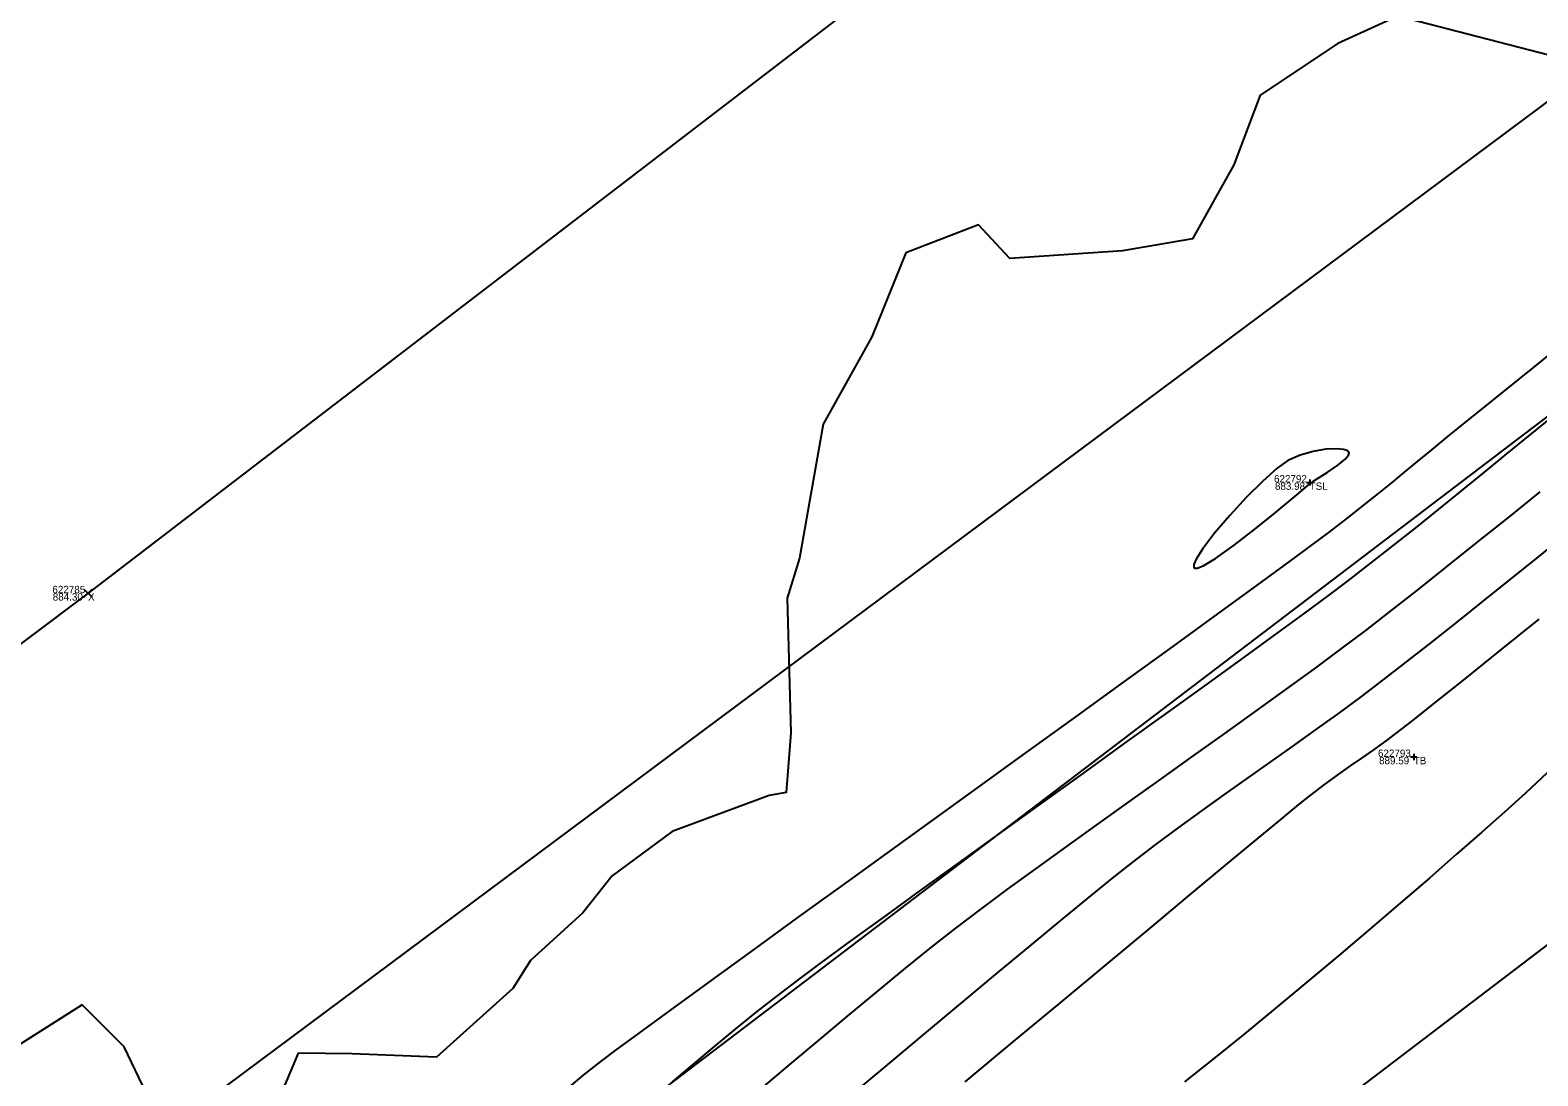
# Model space of a CAD drawing. Extents: x 1957117 to 1971063, y 701601 to 715861.
# Drawn here: x 1967489.1 to 1967560.8, y 710111.2 to 710161 of the extents above; entities that cross this region are included whole.
import ezdxf

# ---------------------------------------------------------------- set-up
doc = ezdxf.new("R2010")
doc.units = 0
for name, color, linetype in [('AP_X_Lights', 7, 'Continuous'), ('DT_X_Contour_Major', 7, 'Continuous'), ('DT_X_Contour_Minor', 7, 'Continuous'), ('DT_X_TIN_Hull', 7, 'Continuous'), ('GE_X_CL_20', 7, 'Continuous'), ('PV_P_Drive', 7, 'Continuous'), ('PV_P_Shoulder', 7, 'Continuous'), ('RS_Raster1', 7, 'Continuous'), ('RW_X_Esmt_RR', 7, 'Continuous'), ('SC_Scratch1', 7, 'Continuous'), ('SC_Shading5', 7, 'Continuous'), ('VG_X_Tree_Line_Rt', 7, 'Continuous')]:
    doc.layers.add(name, color=color, linetype=linetype)

msp = doc.modelspace()

# ---------------------------------------------------------------- linework, layer by layer
at = {"layer": 'AP_X_Lights'}
for p, q in [((1967491.682, 710134.011), (1967492.07, 710134.401)), ((1967491.682, 710134.401), (1967492.07, 710134.011))]:
    msp.add_line(p, q, dxfattribs=at)
at = {"layer": 'DT_X_Contour_Major'}
for points in [[(1967514.747, 710110.697), (1967515.467, 710111.29), (1967516.332, 710111.972), (1967516.992, 710112.467), (1967518.089, 710113.275), (1967519.568, 710114.355), (1967521.376, 710115.671), (1967523.459, 710117.182), (1967525.761, 710118.851), (1967528.231, 710120.638), (1967530.812, 710122.506), (1967533.451, 710124.415), (1967536.095, 710126.327), (1967538.688, 710128.204), (1967541.177, 710130.006), (1967543.508, 710131.695), (1967545.627, 710133.232), (1967547.479, 710134.58), (1967549.01, 710135.699), (1967550.167, 710136.55), (1967550.895, 710137.095), (1967551.808, 710137.799), (1967552.588, 710138.41), (1967553.273, 710138.957), (1967553.899, 710139.465), (1967554.505, 710139.963), (1967555.128, 710140.476), (1967555.804, 710141.034), (1967556.571, 710141.662), (1967557.467, 710142.387), (1967558.178, 710142.96), (1967559.249, 710143.822), (1967560.63, 710144.935), (1967562.275, 710146.26)], [(1967514.747, 710110.697), (1967515.467, 710111.29), (1967516.332, 710111.972), (1967516.992, 710112.467), (1967518.089, 710113.275), (1967519.568, 710114.355), (1967521.376, 710115.671), (1967523.459, 710117.182), (1967525.761, 710118.851), (1967528.231, 710120.638), (1967530.812, 710122.506), (1967533.451, 710124.415), (1967536.095, 710126.327), (1967538.688, 710128.204), (1967541.177, 710130.006), (1967543.508, 710131.695), (1967545.627, 710133.232), (1967547.479, 710134.58), (1967549.01, 710135.699), (1967550.167, 710136.55), (1967550.895, 710137.095), (1967551.808, 710137.799), (1967552.588, 710138.41), (1967553.273, 710138.957), (1967553.899, 710139.465), (1967554.505, 710139.963), (1967555.128, 710140.476), (1967555.804, 710141.034), (1967556.571, 710141.662), (1967557.467, 710142.387), (1967558.178, 710142.96), (1967559.249, 710143.822), (1967560.63, 710144.935), (1967562.275, 710146.26)], [(1967561.537, 710125.894), (1967560.251, 710124.691), (1967559.255, 710123.785), (1967558.181, 710122.834), (1967556.984, 710121.784), (1967555.684, 710120.653), (1967554.302, 710119.46), (1967552.857, 710118.224), (1967551.371, 710116.964), (1967549.864, 710115.698), (1967548.356, 710114.446), (1967546.868, 710113.227), (1967545.419, 710112.058), (1967544.031, 710110.96)], [(1967561.537, 710125.894), (1967560.251, 710124.691), (1967559.255, 710123.785), (1967558.181, 710122.834), (1967556.984, 710121.784), (1967555.684, 710120.653), (1967554.302, 710119.46), (1967552.857, 710118.224), (1967551.371, 710116.964), (1967549.864, 710115.698), (1967548.356, 710114.446), (1967546.868, 710113.227), (1967545.419, 710112.058), (1967544.031, 710110.96)]]:
    msp.add_lwpolyline(points, dxfattribs=at)
at = {"layer": 'DT_X_Contour_Minor'}
for points in [[(1967519.679, 710110.956), (1967520.675, 710111.802), (1967521.677, 710112.644), (1967522.687, 710113.48), (1967523.71, 710114.306), (1967524.747, 710115.12), (1967525.628, 710115.788), (1967526.773, 710116.638), (1967528.145, 710117.644), (1967529.71, 710118.784), (1967531.434, 710120.032), (1967533.281, 710121.366), (1967535.216, 710122.76), (1967537.206, 710124.192), (1967539.214, 710125.636), (1967541.206, 710127.069), (1967543.148, 710128.467), (1967545.003, 710129.805), (1967546.738, 710131.06), (1967548.318, 710132.208), (1967549.708, 710133.225), (1967550.872, 710134.086), (1967551.777, 710134.768), (1967552.86, 710135.604), (1967553.946, 710136.455), (1967555.035, 710137.318), (1967556.126, 710138.192), (1967557.216, 710139.074), (1967558.306, 710139.96), (1967559.394, 710140.849), (1967560.48, 710141.737), (1967561.562, 710142.622)], [(1967519.679, 710110.956), (1967520.675, 710111.802), (1967521.677, 710112.644), (1967522.687, 710113.48), (1967523.71, 710114.306), (1967524.747, 710115.12), (1967525.628, 710115.788), (1967526.773, 710116.638), (1967528.145, 710117.644), (1967529.71, 710118.784), (1967531.434, 710120.032), (1967533.281, 710121.366), (1967535.216, 710122.76), (1967537.206, 710124.192), (1967539.214, 710125.636), (1967541.206, 710127.069), (1967543.148, 710128.467), (1967545.003, 710129.805), (1967546.738, 710131.06), (1967548.318, 710132.208), (1967549.708, 710133.225), (1967550.872, 710134.086), (1967551.777, 710134.768), (1967552.86, 710135.604), (1967553.946, 710136.455), (1967555.035, 710137.318), (1967556.126, 710138.192), (1967557.216, 710139.074), (1967558.306, 710139.96), (1967559.394, 710140.849), (1967560.48, 710141.737), (1967561.562, 710142.622)], [(1967523.824, 710110.565), (1967525.269, 710111.783), (1967526.7, 710112.987), (1967528.103, 710114.163), (1967529.463, 710115.294), (1967530.769, 710116.365), (1967532.007, 710117.362), (1967533.162, 710118.269), (1967534.33, 710119.157), (1967535.601, 710120.103), (1967536.958, 710121.098), (1967538.384, 710122.13), (1967539.862, 710123.192), (1967541.374, 710124.272), (1967542.904, 710125.362), (1967544.435, 710126.451), (1967545.948, 710127.531), (1967547.427, 710128.591), (1967548.855, 710129.621), (1967550.214, 710130.613), (1967551.488, 710131.556), (1967552.659, 710132.44), (1967553.833, 710133.348), (1967555.117, 710134.354), (1967556.49, 710135.443), (1967557.934, 710136.597), (1967559.43, 710137.801), (1967560.959, 710139.036)], [(1967523.824, 710110.565), (1967525.269, 710111.783), (1967526.7, 710112.987), (1967528.103, 710114.163), (1967529.463, 710115.294), (1967530.769, 710116.365), (1967532.007, 710117.362), (1967533.162, 710118.269), (1967534.33, 710119.157), (1967535.601, 710120.103), (1967536.958, 710121.098), (1967538.384, 710122.13), (1967539.862, 710123.192), (1967541.374, 710124.272), (1967542.904, 710125.362), (1967544.435, 710126.451), (1967545.948, 710127.531), (1967547.427, 710128.591), (1967548.855, 710129.621), (1967550.214, 710130.613), (1967551.488, 710131.556), (1967552.659, 710132.44), (1967553.833, 710133.348), (1967555.117, 710134.354), (1967556.49, 710135.443), (1967557.934, 710136.597), (1967559.43, 710137.801), (1967560.959, 710139.036)], [(1967527.792, 710110.001), (1967529.695, 710111.587), (1967531.574, 710113.157), (1967533.399, 710114.683), (1967535.141, 710116.139), (1967536.771, 710117.498), (1967538.259, 710118.732), (1967539.576, 710119.814), (1967540.692, 710120.718), (1967541.578, 710121.417), (1967542.679, 710122.255), (1967543.772, 710123.065), (1967544.857, 710123.854), (1967545.938, 710124.627), (1967547.016, 710125.391), (1967548.093, 710126.151), (1967549.172, 710126.914), (1967550.253, 710127.685), (1967551.341, 710128.472), (1967552.436, 710129.279), (1967553.541, 710130.113), (1967554.458, 710130.825), (1967555.657, 710131.77), (1967557.097, 710132.916), (1967558.737, 710134.229), (1967560.538, 710135.675), (1967562.459, 710137.222)], [(1967527.792, 710110.001), (1967529.695, 710111.587), (1967531.574, 710113.157), (1967533.399, 710114.683), (1967535.141, 710116.139), (1967536.771, 710117.498), (1967538.259, 710118.732), (1967539.576, 710119.814), (1967540.692, 710120.718), (1967541.578, 710121.417), (1967542.679, 710122.255), (1967543.772, 710123.065), (1967544.857, 710123.854), (1967545.938, 710124.627), (1967547.016, 710125.391), (1967548.093, 710126.151), (1967549.172, 710126.914), (1967550.253, 710127.685), (1967551.341, 710128.472), (1967552.436, 710129.279), (1967553.541, 710130.113), (1967554.458, 710130.825), (1967555.657, 710131.77), (1967557.097, 710132.916), (1967558.737, 710134.229), (1967560.538, 710135.675), (1967562.459, 710137.222)], [(1967533.598, 710110.961), (1967535.905, 710112.872), (1967538.167, 710114.75), (1967540.344, 710116.562), (1967542.398, 710118.273), (1967544.291, 710119.85), (1967545.985, 710121.261), (1967547.44, 710122.471), (1967548.619, 710123.447), (1967549.483, 710124.157), (1967549.993, 710124.566), (1967550.743, 710125.134), (1967551.375, 710125.595), (1967551.936, 710125.991), (1967552.475, 710126.366), (1967553.037, 710126.761), (1967553.67, 710127.22), (1967554.422, 710127.786), (1967554.974, 710128.218), (1967555.951, 710128.996), (1967557.302, 710130.077), (1967558.972, 710131.418), (1967560.911, 710132.977)], [(1967533.598, 710110.961), (1967535.905, 710112.872), (1967538.167, 710114.75), (1967540.344, 710116.562), (1967542.398, 710118.273), (1967544.291, 710119.85), (1967545.985, 710121.261), (1967547.44, 710122.471), (1967548.619, 710123.447), (1967549.483, 710124.157), (1967549.993, 710124.566), (1967550.743, 710125.134), (1967551.375, 710125.595), (1967551.936, 710125.991), (1967552.475, 710126.366), (1967553.037, 710126.761), (1967553.67, 710127.22), (1967554.422, 710127.786), (1967554.974, 710128.218), (1967555.951, 710128.996), (1967557.302, 710130.077), (1967558.972, 710131.418), (1967560.911, 710132.977)]]:
    msp.add_lwpolyline(points, dxfattribs=at)
msp.add_lwpolyline([(1967550.161, 710139.541), (1967550.174, 710139.55), (1967550.244, 710139.592), (1967550.442, 710139.71), (1967550.816, 710139.943), (1967551.334, 710140.297), (1967551.677, 710140.58), (1967551.833, 710140.767), (1967551.868, 710140.869), (1967551.86, 710140.911), (1967551.841, 710140.942), (1967551.774, 710140.995), (1967551.608, 710141.051), (1967551.284, 710141.083), (1967550.759, 710141.054), (1967550.157, 710140.951), (1967549.537, 710140.772), (1967548.96, 710140.521), (1967548.445, 710140.153), (1967547.758, 710139.539), (1967546.978, 710138.762), (1967546.186, 710137.909), (1967545.462, 710137.062), (1967544.886, 710136.308), (1967544.587, 710135.828), (1967544.482, 710135.569), (1967544.48, 710135.454), (1967544.501, 710135.416), (1967544.538, 710135.393), (1967544.662, 710135.399), (1967544.958, 710135.522), (1967545.518, 710135.862), (1967546.403, 710136.493), (1967547.386, 710137.252), (1967548.353, 710138.032), (1967549.19, 710138.725), (1967549.781, 710139.225), (1967550.013, 710139.422), (1967550.087, 710139.482)], close=True, dxfattribs=at)
msp.add_lwpolyline([(1967550.161, 710139.541), (1967550.174, 710139.55), (1967550.244, 710139.592), (1967550.442, 710139.71), (1967550.816, 710139.943), (1967551.334, 710140.297), (1967551.677, 710140.58), (1967551.833, 710140.767), (1967551.868, 710140.869), (1967551.86, 710140.911), (1967551.841, 710140.942), (1967551.774, 710140.995), (1967551.608, 710141.051), (1967551.284, 710141.083), (1967550.759, 710141.054), (1967550.157, 710140.951), (1967549.537, 710140.772), (1967548.96, 710140.521), (1967548.445, 710140.153), (1967547.758, 710139.539), (1967546.978, 710138.762), (1967546.186, 710137.909), (1967545.462, 710137.062), (1967544.886, 710136.308), (1967544.587, 710135.828), (1967544.482, 710135.569), (1967544.48, 710135.454), (1967544.501, 710135.416), (1967544.538, 710135.393), (1967544.662, 710135.399), (1967544.958, 710135.522), (1967545.518, 710135.862), (1967546.403, 710136.493), (1967547.386, 710137.252), (1967548.353, 710138.032), (1967549.19, 710138.725), (1967549.781, 710139.225), (1967550.013, 710139.422), (1967550.087, 710139.482)], close=True, dxfattribs=at)
at = {"layer": 'DT_X_TIN_Hull'}
msp.add_lwpolyline([(1967688.906, 710284.998), (1967647.617, 710253.044), (1967607.919, 710223.099), (1967570.228, 710194.293), (1967527.893, 710161.827), (1967491.876, 710134.206), (1967449.066, 710102.054), (1967412.857, 710070.357), (1967370.75, 710042.333), (1967334.387, 710011.02), (1967312.624, 709980.756), (1967272.639, 709951.676), (1967223.723, 709930.372), (1967144.933, 709873.844), (1967071.604, 709830.09)], dxfattribs=at)
at = {"layer": 'GE_X_CL_20'}
msp.add_lwpolyline([(1968438.508, 710785.011), (1967254.18, 709883.777)], dxfattribs=at)
at = {"layer": 'PV_P_Drive'}
for p, q in [((1967549.993, 710139.622), (1967549.993, 710139.33)), ((1967549.847, 710139.476), (1967550.139, 710139.476)), ((1967549.993, 710139.476), (1967549.993, 710139.476)), ((1967554.795, 710126.417), (1967555.087, 710126.417)), ((1967554.941, 710126.563), (1967554.941, 710126.271)), ((1967554.941, 710126.417), (1967554.941, 710126.417))]:
    msp.add_line(p, q, dxfattribs=at)
at = {"layer": 'RW_X_Esmt_RR'}
msp.add_line((1967242.069, 709899.693), (1968426.396, 710800.927), dxfattribs=at)
msp.add_lwpolyline([(1968171.056, 710611.87), (1967279.514, 709947.668)], dxfattribs=at)
at = {"layer": 'SC_Shading5'}
for points in [[(1963589.678, 706586.994), (1963626.625, 706689.548), (1963651.76, 706746.832), (1963668.09, 706778.596), (1963682.768, 706805.402), (1963734.424, 706911.594), (1963826.849, 707116.717), (1963877.258, 707215.645), (1963964.981, 707354.472), (1964070.526, 707509.355), (1964132.574, 707601.994), (1964163.9, 707642.169), (1964191.2, 707685.167), (1964278.98, 707807.131), (1964326.11, 707874.364), (1964396.427, 707968.962), (1964508.519, 708133.679), (1964655.588, 708336.552), (1964745.319, 708429.172), (1964840.327, 708522.317), (1964988.178, 708660.245), (1965089.796, 708739.041), (1965251.743, 708835.216), (1965415.807, 708922.048), (1965866.2, 709149.38), (1966173.543, 709294.131), (1966283.627, 709338.196), (1966534.003, 709419.214), (1966689.084, 709471.266), (1967008.468, 709641.817), (1967166.677, 709750.124), (1967422.113, 709931.083), (1967818.707, 710198.831), (1968187.021, 710459.852), (1968360.589, 710592.493), (1968496.543, 710707.847), (1968606.427, 710809.378), (1968733.391, 710937.091), (1968807.28, 711025.4), (1968843.008, 711077.094), (1968863.233, 711106.099), (1968909.747, 711171.311), (1968974.133, 711279.559), (1969130.932, 711546.915), (1969247.433, 711744.686), (1969402.714, 712016.424), (1969505.287, 712191.789), (1969666.311, 712460.805), (1969771.586, 712639.896), (1969880.058, 712820.917), (1969964.994, 712955.706), (1969990.005, 713000.084), (1970030.065, 713068.479)], [(1963609.915, 706579.703), (1963646.615, 706681.572), (1963671.193, 706737.585), (1963687.092, 706768.511), (1963701.884, 706795.526), (1963753.906, 706902.469), (1963846.249, 707107.41), (1963895.973, 707204.994), (1963982.966, 707342.667), (1964088.35, 707497.312), (1964150.015, 707589.379), (1964181.502, 707629.761), (1964209.024, 707673.109), (1964296.517, 707794.674), (1964343.552, 707861.772), (1964413.958, 707956.489), (1964526.123, 708121.313), (1964672.104, 708322.686), (1964760.576, 708414.006), (1964855.195, 708506.77), (1965002.134, 708643.847), (1965101.925, 708721.226), (1965262.272, 708816.451), (1965425.685, 708902.939), (1965875.63, 709130.044), (1966182.13, 709274.398), (1966290.944, 709317.954), (1966540.737, 709398.785), (1966697.632, 709451.445), (1967019.644, 709623.399), (1967178.971, 709732.471), (1967434.35, 709913.39), (1967830.945, 710181.14), (1968199.774, 710442.525), (1968374.086, 710575.735), (1968510.806, 710691.739), (1968621.36, 710793.889), (1968749.296, 710922.58), (1968824.413, 711012.355), (1968860.678, 711064.827), (1968880.812, 711093.701), (1968927.778, 711159.547), (1968992.655, 711268.62), (1969149.476, 711536.015), (1969266.039, 711733.891), (1969421.336, 712005.657), (1969523.8, 712180.835), (1969684.812, 712449.831), (1969790.084, 712628.917), (1969898.385, 712809.653), (1969983.474, 712944.685), (1970008.657, 712989.367), (1970048.626, 713057.607)]]:
    msp.add_spline(points, degree=3, dxfattribs=at)
at = {"layer": 'VG_X_Tree_Line_Rt'}
for points in [[(1967561.369, 710159.803), (1967554.18, 710161.666), (1967551.336, 710160.361), (1967547.635, 710157.898), (1967546.382, 710154.594), (1967544.424, 710151.063), (1967541.088, 710150.499), (1967535.723, 710150.134), (1967534.231, 710151.735), (1967530.778, 710150.406), (1967529.164, 710146.403), (1967526.848, 710142.257), (1967525.717, 710135.872), (1967525.139, 710133.97), (1967525.307, 710127.565), (1967525.083, 710124.727), (1967524.278, 710124.582), (1967519.659, 710122.864), (1967516.807, 710120.763), (1967515.417, 710118.996), (1967512.92, 710116.728), (1967512.077, 710115.405), (1967508.45, 710112.135), (1967504.434, 710112.298), (1967501.875, 710112.316), (1967500.526, 710109.115)], [(1967495.886, 710107.845), (1967493.588, 710112.626), (1967491.602, 710114.627), (1967488.295, 710112.537)]]:
    msp.add_lwpolyline(points, dxfattribs=at)

# ---------------------------------------------------------------- texts
at = {"layer": 'PV_P_Shoulder'}
for s, p in [('883.98', (1967548.34, 710139.126)), ('884.30', (1967490.198, 710133.856)), ('889.59', (1967553.293, 710126.067))]:
    msp.add_text(s, height=0.35, dxfattribs=at).set_placement(p)
at = {"layer": 'RS_Raster1'}
for s, p in [('622792', (1967548.295, 710139.476)), ('622785', (1967490.181, 710134.206)), ('622793', (1967553.241, 710126.417))]:
    msp.add_text(s, height=0.35, dxfattribs=at).set_placement(p)
at = {"layer": 'SC_Scratch1'}
for s, p in [('TSL', (1967549.993, 710139.126)), ('X', (1967491.876, 710133.856)), ('TB', (1967554.941, 710126.067))]:
    msp.add_text(s, height=0.35, dxfattribs=at).set_placement(p)

doc.saveas('drawing.dxf')
